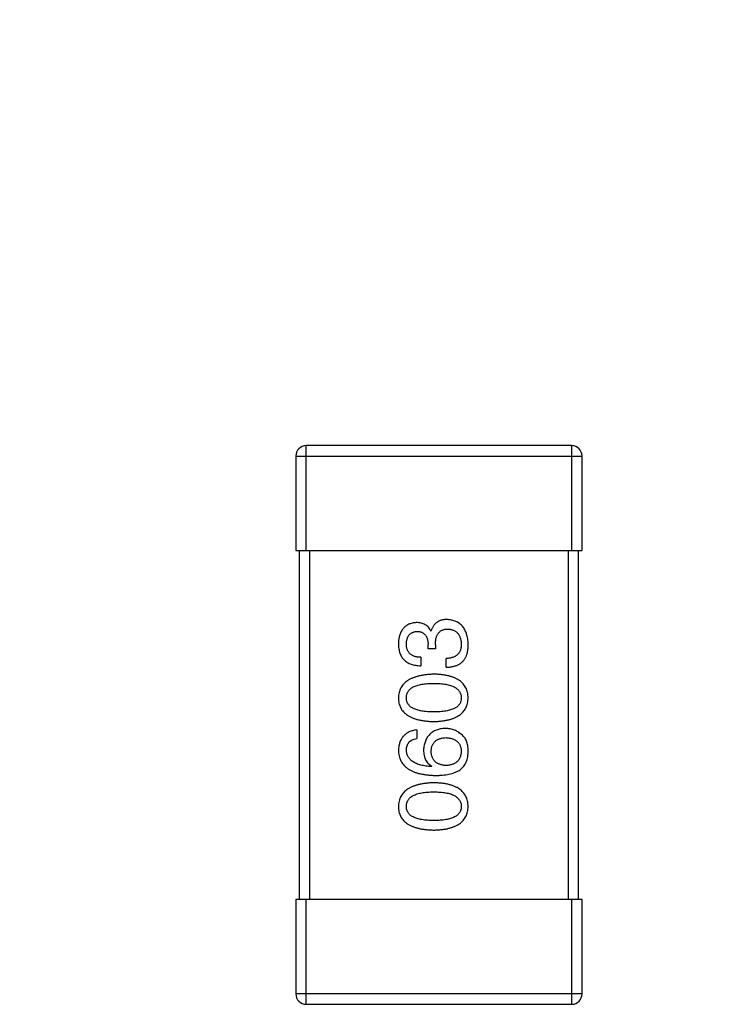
# Model space of a CAD drawing. Header units: millimetres. Extents: x 42 to 554, y 166 to 335.
# Tile 277 of 410: x 408.14 to 410.17, y 282.66 to 285.47. Entities that reach past the tile are written whole.
import ezdxf

# ---------------------------------------------------------------- set-up
doc = ezdxf.new("R2010")
doc.units = ezdxf.units.MM
doc.header["$LTSCALE"] = 30.734
doc.header["$PDMODE"] = 3
doc.header["$PDSIZE"] = 0.3125
doc.layers.get('0').update_dxf_attribs({"linetype": 'CONTINUOUS'})
doc.layers.get('Defpoints').update_dxf_attribs({"linetype": 'CONTINUOUS'})
doc.layers.add('Dim', color=6, linetype='CONTINUOUS', lineweight=13)
doc.styles.get("Standard").update_dxf_attribs({"font": 'txt', "width": 0.8})
doc.dimstyles.new('ISO-25_WS', dxfattribs={"dimscale": 1.8, "dimtxt": 2.5, "dimasz": 1.5, "dimexe": 1.25, "dimexo": 0.625, "dimtad": 1, "dimdsep": 46, "dimtxsty": 'Standard', "dimcen": 2.5, "dimadec": 0, "dimazin": 0, "dimtfac": 1, "dimtmove": 0, "dimatfit": 3, "dimfxl": 1, "dimtolj": 1, "dimtzin": 0, "dimarcsym": 0})

# ---------------------------------------------------------------- blocks, each defined once
blk = doc.blocks.new('*D27')
at = {"layer": 'Defpoints', "color": 0}
for p in [(357.2417, 292.936), (357.2417, 282.7147), (513.2445, 282.7144)]:
    blk.add_point(p, dxfattribs=at)
at = {"layer": 'Dim', "color": 0, "lineweight": -2}
for p, q in [((357.2417, 283.8397), (357.2417, 295.186)), ((513.2445, 283.8394), (513.2445, 295.186)), ((510.5445, 292.936), (359.9417, 292.936))]:
    blk.add_line(p, q, dxfattribs=at)
at = {"layer": 'Dim', "color": 0}
for points in [[(359.9417, 293.386), (359.9417, 292.486), (357.2417, 292.936)], [(510.5445, 292.486), (510.5445, 293.386), (513.2445, 292.936)]]:
    blk.add_solid(points, dxfattribs=at)
at = {"layer": 'Dim', "color": 0, "insert": (435.2431, 296.311), "char_height": 4.5, "attachment_point": 5}
blk.add_mtext('\\A1;156', dxfattribs=at)

msp = doc.modelspace()

# ---------------------------------------------------------------- linework, layer by layer
at = {"linetype": 'Continuous'}
for p, q in [((408.9607, 283.9552), (408.9607, 284.2552)), ((409.7207, 284.2552), (408.9607, 284.2552)), ((409.7207, 284.2552), (409.7207, 283.9552)), ((408.9307, 284.2252), (408.9307, 283.9552)), ((408.9307, 284.2252), (409.7507, 284.2252)), ((409.7507, 283.9552), (409.7507, 284.2252)), ((408.9307, 283.9552), (409.7507, 283.9552)), ((408.9407, 283.9552), (408.9407, 282.9552)), ((408.9707, 282.9552), (408.9707, 283.9552)), ((409.7107, 283.9552), (409.7107, 282.9552)), ((409.7407, 282.9552), (409.7407, 283.9552)), ((409.3173, 283.7243), (409.3184, 283.7243)), ((409.3097, 283.6729), (409.3097, 283.6861)), ((409.3305, 283.6729), (409.3097, 283.6729)), ((409.3305, 283.685), (409.3305, 283.6729)), ((409.2889, 283.6489), (409.2889, 283.6249)), ((409.3611, 283.6205), (409.3611, 283.6456)), ((409.2769, 283.4408), (409.2769, 283.4167)), ((409.3206, 283.3369), (409.3195, 283.3358)), ((408.9307, 282.9552), (408.9307, 282.6852)), ((409.7507, 282.9552), (408.9307, 282.9552)), ((408.9607, 282.6552), (408.9607, 282.9552)), ((409.7207, 282.9552), (409.7207, 282.6552)), ((409.7507, 282.6852), (409.7507, 282.9552)), ((409.7507, 282.6852), (408.9307, 282.6852)), ((408.9607, 282.6552), (409.7207, 282.6552))]:
    msp.add_line(p, q, dxfattribs=at)
for centre, start, end in [((408.9607, 284.2252), 90, 180), ((409.7207, 284.2252), 0, 90), ((408.9607, 282.6852), 180, 270), ((409.7207, 282.6852), 270, 0)]:
    msp.add_arc(centre, 0.03, start, end, dxfattribs=at)
for points, knots in [([(409.3632, 283.7571), (409.3618, 283.7571), (409.359, 283.757), (409.3549, 283.7566), (409.351, 283.756), (409.3474, 283.7551), (409.3438, 283.754), (409.3405, 283.7525), (409.3374, 283.7509), (409.3345, 283.749), (409.3318, 283.7468), (409.3293, 283.7443), (409.327, 283.7416), (409.3248, 283.7387), (409.323, 283.7354), (409.3212, 283.732), (409.3197, 283.7282), (409.3189, 283.7256), (409.3184, 283.7243)], [0, 0, 0, 0, 0.071215, 0.138707, 0.20396, 0.266995, 0.327734, 0.387609, 0.445602, 0.503345, 0.561136, 0.618597, 0.677672, 0.738255, 0.799989, 0.863961, 0.930555, 1, 1, 1, 1]), ([(409.4244, 283.6861), (409.4243, 283.6888), (409.4241, 283.6941), (409.4231, 283.7019), (409.4217, 283.7091), (409.4199, 283.7158), (409.4177, 283.7221), (409.4149, 283.7278), (409.4118, 283.733), (409.4082, 283.7378), (409.4041, 283.742), (409.3996, 283.7457), (409.3946, 283.7489), (409.3892, 283.7515), (409.3833, 283.7537), (409.377, 283.7554), (409.3703, 283.7566), (409.3656, 283.7569), (409.3632, 283.7571)], [0, 0, 0, 0, 0.078078, 0.151942, 0.221594, 0.28726, 0.350176, 0.409768, 0.467648, 0.523784, 0.578904, 0.634014, 0.689819, 0.746826, 0.805875, 0.867063, 0.931764, 1, 1, 1, 1]), ([(409.2758, 283.7484), (409.2738, 283.7482), (409.2699, 283.7479), (409.2643, 283.7468), (409.2591, 283.7453), (409.2542, 283.7435), (409.2496, 283.7412), (409.2455, 283.7384), (409.2417, 283.7353), (409.2383, 283.7317), (409.2352, 283.7277), (409.2326, 283.7233), (409.2303, 283.7185), (409.2284, 283.7132), (409.2268, 283.7076), (409.2257, 283.7015), (409.2248, 283.695), (409.2246, 283.6905), (409.2244, 283.6882)], [0, 0, 0, 0, 0.067521, 0.132139, 0.193339, 0.252064, 0.309083, 0.364848, 0.420021, 0.475612, 0.532002, 0.589602, 0.649896, 0.712634, 0.778603, 0.848416, 0.922155, 1, 1, 1, 1]), ([(409.2474, 283.6871), (409.2475, 283.6885), (409.2476, 283.6912), (409.2481, 283.6951), (409.2488, 283.6987), (409.2496, 283.7021), (409.2508, 283.7052), (409.2522, 283.7081), (409.2537, 283.7107), (409.2555, 283.7131), (409.2575, 283.7153), (409.2599, 283.7171), (409.2623, 283.7188), (409.265, 283.7202), (409.2679, 283.7213), (409.2711, 283.7222), (409.2745, 283.7229), (409.2768, 283.7231), (409.278, 283.7232)], [0, 0, 0, 0, 0.078051, 0.151197, 0.220412, 0.286742, 0.34933, 0.409464, 0.467368, 0.52298, 0.578639, 0.633998, 0.690142, 0.746855, 0.805868, 0.867776, 0.932345, 1, 1, 1, 1]), ([(409.3173, 283.7243), (409.3164, 283.7262), (409.3145, 283.7299), (409.3108, 283.7349), (409.3065, 283.7391), (409.3015, 283.7425), (409.2959, 283.7451), (409.2898, 283.747), (409.283, 283.7482), (409.2783, 283.7483), (409.2758, 283.7484)], [0, 0, 0, 0, 0.125227, 0.244792, 0.361427, 0.478215, 0.59667, 0.722058, 0.856314, 1, 1, 1, 1]), ([(409.278, 283.7232), (409.2792, 283.7231), (409.2817, 283.723), (409.2852, 283.7225), (409.2884, 283.7217), (409.2914, 283.7206), (409.2942, 283.7192), (409.2968, 283.7175), (409.2992, 283.7156), (409.3013, 283.7134), (409.3032, 283.7109), (409.3048, 283.7082), (409.3062, 283.7052), (409.3074, 283.7019), (409.3083, 283.6983), (409.309, 283.6945), (409.3095, 283.6903), (409.3096, 283.6875), (409.3097, 283.6861)], [0, 0, 0, 0, 0.067741, 0.131599, 0.192143, 0.249977, 0.306453, 0.361639, 0.416449, 0.471489, 0.527582, 0.584873, 0.644974, 0.70814, 0.77492, 0.845909, 0.920585, 1, 1, 1, 1]), ([(409.3305, 283.685), (409.3305, 283.6868), (409.3305, 283.6903), (409.331, 283.6954), (409.3316, 283.7001), (409.3327, 283.7045), (409.3339, 283.7085), (409.3354, 283.7123), (409.3373, 283.7156), (409.3394, 283.7186), (409.3418, 283.7212), (409.3445, 283.7235), (409.3475, 283.7255), (409.3507, 283.7271), (409.3543, 283.7283), (409.3581, 283.7292), (409.3622, 283.7297), (409.3651, 283.7297), (409.3665, 283.7298)], [0, 0, 0, 0, 0.082495, 0.159728, 0.232496, 0.300725, 0.365163, 0.425859, 0.483728, 0.538892, 0.592921, 0.646195, 0.699968, 0.754746, 0.811387, 0.870806, 0.933482, 1, 1, 1, 1]), ([(409.3665, 283.7298), (409.368, 283.7297), (409.3708, 283.7295), (409.375, 283.7287), (409.3788, 283.7277), (409.3824, 283.7264), (409.3858, 283.7247), (409.3889, 283.7229), (409.3916, 283.7206), (409.3942, 283.7181), (409.3965, 283.7152), (409.3984, 283.7121), (409.4002, 283.7087), (409.4017, 283.7049), (409.4028, 283.7009), (409.4037, 283.6966), (409.4044, 283.692), (409.4047, 283.6888), (409.4048, 283.6871)], [0, 0, 0, 0, 0.068514, 0.133941, 0.195994, 0.255362, 0.312994, 0.369441, 0.424687, 0.480522, 0.537148, 0.594801, 0.654411, 0.716817, 0.781981, 0.850498, 0.923306, 1, 1, 1, 1]), ([(409.2244, 283.6882), (409.2245, 283.6857), (409.2247, 283.6808), (409.2256, 283.6738), (409.2269, 283.6671), (409.2288, 283.661), (409.2311, 283.6553), (409.2339, 283.6501), (409.2372, 283.6454), (409.241, 283.6412), (409.2453, 283.6374), (409.2501, 283.6342), (409.2554, 283.6314), (409.2612, 283.6291), (409.2674, 283.6273), (409.2742, 283.626), (409.2814, 283.6251), (409.2864, 283.6249), (409.2889, 283.6249)], [0, 0, 0, 0, 0.073232, 0.142595, 0.207997, 0.270074, 0.329156, 0.386529, 0.441846, 0.496976, 0.551877, 0.607941, 0.665637, 0.725446, 0.788542, 0.855101, 0.925196, 1, 1, 1, 1]), ([(409.2889, 283.6489), (409.2873, 283.649), (409.284, 283.6491), (409.2793, 283.6497), (409.2749, 283.6505), (409.2708, 283.6516), (409.2671, 283.653), (409.2636, 283.6547), (409.2605, 283.6567), (409.2577, 283.6589), (409.2553, 283.6615), (409.2532, 283.6643), (409.2514, 283.6674), (409.2499, 283.6709), (409.2488, 283.6745), (409.248, 283.6785), (409.2475, 283.6827), (409.2474, 283.6856), (409.2474, 283.6871)], [0, 0, 0, 0, 0.078134, 0.15164, 0.221358, 0.286689, 0.348614, 0.407697, 0.464247, 0.520153, 0.574432, 0.629291, 0.684538, 0.742032, 0.801329, 0.863637, 0.930123, 1, 1, 1, 1]), ([(409.4048, 283.6871), (409.4047, 283.6855), (409.4047, 283.6823), (409.4042, 283.6777), (409.4033, 283.6734), (409.4021, 283.6694), (409.4006, 283.6657), (409.3987, 283.6623), (409.3964, 283.6593), (409.3939, 283.6565), (409.3909, 283.654), (409.3877, 283.6519), (409.3841, 283.6501), (409.3801, 283.6485), (409.3758, 283.6473), (409.3712, 283.6465), (409.3663, 283.6458), (409.3628, 283.6457), (409.3611, 283.6456)], [0, 0, 0, 0, 0.071272, 0.13882, 0.201858, 0.262757, 0.320043, 0.376709, 0.431462, 0.486034, 0.541209, 0.597703, 0.65589, 0.717768, 0.782056, 0.850407, 0.92277, 1, 1, 1, 1]), ([(409.4179, 283.65), (409.4184, 283.6511), (409.4195, 283.6535), (409.4208, 283.6572), (409.422, 283.6613), (409.4228, 283.6657), (409.4236, 283.6703), (409.4241, 283.6753), (409.4244, 283.6806), (409.4244, 283.6842), (409.4244, 283.6861)], [0, 0, 0, 0, 0.101955, 0.208983, 0.322698, 0.44339, 0.570851, 0.70629, 0.84885, 1, 1, 1, 1]), ([(409.3611, 283.6205), (409.3628, 283.6205), (409.3663, 283.6207), (409.3714, 283.6211), (409.3763, 283.6218), (409.3809, 283.6227), (409.3853, 283.6238), (409.3895, 283.6251), (409.3934, 283.6266), (409.3971, 283.6284), (409.4006, 283.6303), (409.4038, 283.6324), (409.4067, 283.6348), (409.4095, 283.6374), (409.412, 283.6402), (409.4142, 283.6433), (409.4162, 283.6465), (409.4173, 283.6488), (409.4179, 283.65)], [0, 0, 0, 0, 0.078937, 0.154495, 0.226898, 0.296844, 0.363348, 0.427781, 0.48946, 0.549586, 0.607902, 0.664733, 0.720805, 0.776157, 0.831175, 0.886736, 0.943094, 1, 1, 1, 1]), ([(409.3261, 283.6006), (409.3221, 283.6004), (409.3143, 283.6), (409.3029, 283.5989), (409.2924, 283.5973), (409.2826, 283.5953), (409.2736, 283.5927), (409.2653, 283.5897), (409.2577, 283.5862), (409.251, 283.5822), (409.245, 283.5777), (409.2397, 283.5727), (409.2352, 283.5672), (409.2315, 283.5613), (409.2285, 283.5548), (409.2263, 283.5479), (409.2249, 283.5405), (409.2246, 283.5354), (409.2244, 283.5328)], [0, 0, 0, 0, 0.088475, 0.171606, 0.249595, 0.322626, 0.391327, 0.455765, 0.516374, 0.573675, 0.628522, 0.681161, 0.732559, 0.783563, 0.83504, 0.887639, 0.942585, 1, 1, 1, 1]), ([(409.4244, 283.5328), (409.4243, 283.5355), (409.4241, 283.5406), (409.4228, 283.5481), (409.4208, 283.5551), (409.418, 283.5617), (409.4145, 283.5677), (409.4102, 283.5732), (409.4051, 283.5782), (409.3993, 283.5827), (409.3927, 283.5867), (409.3854, 283.5902), (409.3773, 283.5932), (409.3685, 283.5957), (409.359, 283.5977), (409.3487, 283.5991), (409.3376, 283.6002), (409.33, 283.6004), (409.3261, 283.6006)], [0, 0, 0, 0, 0.059134, 0.115603, 0.169236, 0.221572, 0.273254, 0.32474, 0.377319, 0.431815, 0.488555, 0.548609, 0.612242, 0.680182, 0.75251, 0.829782, 0.91231, 1, 1, 1, 1]), ([(409.2474, 283.5328), (409.2475, 283.5345), (409.2476, 283.5378), (409.2485, 283.5425), (409.25, 283.547), (409.2522, 283.5511), (409.255, 283.5548), (409.2584, 283.5583), (409.2625, 283.5613), (409.2671, 283.5641), (409.2724, 283.5665), (409.2783, 283.5686), (409.2847, 283.5704), (409.2918, 283.5719), (409.2995, 283.573), (409.3078, 283.5738), (409.3168, 283.5743), (409.3229, 283.5743), (409.3261, 283.5743)], [0, 0, 0, 0, 0.050604, 0.098688, 0.145699, 0.191791, 0.238625, 0.286717, 0.337546, 0.391814, 0.449755, 0.512106, 0.579685, 0.652048, 0.730262, 0.814146, 0.904281, 1, 1, 1, 1]), ([(409.3261, 283.5743), (409.3292, 283.5743), (409.3353, 283.5743), (409.3441, 283.5738), (409.3523, 283.573), (409.3599, 283.5718), (409.367, 283.5704), (409.3734, 283.5686), (409.3792, 283.5666), (409.3845, 283.5641), (409.3891, 283.5613), (409.3932, 283.5582), (409.3967, 283.5548), (409.3995, 283.551), (409.4018, 283.547), (409.4034, 283.5425), (409.4045, 283.5378), (409.4047, 283.5345), (409.4048, 283.5328)], [0, 0, 0, 0, 0.094834, 0.184067, 0.267029, 0.344713, 0.417334, 0.484367, 0.546941, 0.604717, 0.65953, 0.710539, 0.759381, 0.806382, 0.853027, 0.900623, 0.949121, 1, 1, 1, 1]), ([(409.2244, 283.5328), (409.2246, 283.5302), (409.2248, 283.525), (409.2261, 283.5175), (409.2282, 283.5105), (409.231, 283.5039), (409.2347, 283.4979), (409.2392, 283.4924), (409.2444, 283.4874), (409.2504, 283.4829), (409.2572, 283.4789), (409.2648, 283.4754), (409.2731, 283.4724), (409.2822, 283.47), (409.2921, 283.4679), (409.3027, 283.4665), (409.3141, 283.4654), (409.322, 283.4652), (409.3261, 283.465)], [0, 0, 0, 0, 0.057911, 0.113262, 0.165956, 0.217443, 0.268511, 0.319665, 0.372, 0.426129, 0.483365, 0.543779, 0.607756, 0.676562, 0.749704, 0.827713, 0.911177, 1, 1, 1, 1]), ([(409.3261, 283.4924), (409.3229, 283.4924), (409.3168, 283.4925), (409.3078, 283.493), (409.2995, 283.4937), (409.2918, 283.4948), (409.2847, 283.4963), (409.2783, 283.4979), (409.2724, 283.5), (409.2672, 283.5024), (409.2625, 283.505), (409.2584, 283.508), (409.255, 283.5114), (409.2522, 283.515), (409.25, 283.519), (409.2485, 283.5233), (409.2476, 283.528), (409.2475, 283.5312), (409.2474, 283.5328)], [0, 0, 0, 0, 0.096452, 0.187278, 0.271765, 0.350519, 0.423437, 0.491321, 0.554011, 0.612224, 0.666281, 0.717003, 0.764884, 0.811423, 0.856783, 0.902993, 0.950236, 1, 1, 1, 1]), ([(409.3261, 283.465), (409.33, 283.4652), (409.3376, 283.4654), (409.3487, 283.4665), (409.359, 283.4679), (409.3685, 283.47), (409.3773, 283.4724), (409.3854, 283.4754), (409.3927, 283.4789), (409.3993, 283.4829), (409.4051, 283.4874), (409.4102, 283.4924), (409.4145, 283.4979), (409.418, 283.5039), (409.4208, 283.5105), (409.4228, 283.5175), (409.4241, 283.525), (409.4243, 283.5302), (409.4244, 283.5328)], [0, 0, 0, 0, 0.087693, 0.170223, 0.247496, 0.319826, 0.387768, 0.451403, 0.511459, 0.568358, 0.622671, 0.675251, 0.726739, 0.778422, 0.830759, 0.884394, 0.940865, 1, 1, 1, 1]), ([(409.4048, 283.5328), (409.4047, 283.5312), (409.4046, 283.528), (409.4037, 283.5233), (409.4022, 283.519), (409.3999, 283.515), (409.3971, 283.5114), (409.3937, 283.508), (409.3897, 283.505), (409.385, 283.5024), (409.3798, 283.5), (409.3739, 283.4979), (409.3674, 283.4963), (409.3603, 283.4948), (409.3526, 283.4937), (409.3443, 283.493), (409.3354, 283.4925), (409.3293, 283.4924), (409.3261, 283.4924)], [0, 0, 0, 0, 0.049766, 0.097012, 0.143225, 0.188786, 0.235079, 0.282962, 0.333687, 0.387747, 0.445963, 0.508657, 0.576545, 0.649868, 0.72822, 0.812712, 0.903543, 1, 1, 1, 1]), ([(409.2769, 283.4408), (409.2749, 283.4405), (409.271, 283.44), (409.2654, 283.4387), (409.2601, 283.4372), (409.2552, 283.4352), (409.2506, 283.4328), (409.2464, 283.4301), (409.2426, 283.4271), (409.2391, 283.4236), (409.236, 283.4198), (409.2333, 283.4156), (409.2309, 283.411), (409.2288, 283.4061), (409.2272, 283.4008), (409.2259, 283.3951), (409.225, 283.3891), (409.2246, 283.385), (409.2244, 283.3828)], [0, 0, 0, 0, 0.06947, 0.136096, 0.199592, 0.260665, 0.319672, 0.377156, 0.433415, 0.489984, 0.546535, 0.604276, 0.663499, 0.725182, 0.788953, 0.855683, 0.926216, 1, 1, 1, 1]), ([(409.3589, 283.4451), (409.3565, 283.445), (409.3519, 283.4448), (409.3453, 283.4438), (409.3391, 283.4424), (409.3333, 283.4406), (409.3279, 283.4382), (409.323, 283.4354), (409.3184, 283.4322), (409.3143, 283.4285), (409.3106, 283.4244), (409.3072, 283.4198), (409.3044, 283.4147), (409.302, 283.4092), (409.3, 283.4033), (409.2984, 283.3969), (409.2972, 283.39), (409.2968, 283.3853), (409.2966, 283.3828)], [0, 0, 0, 0, 0.071527, 0.139094, 0.20346, 0.264939, 0.323904, 0.381383, 0.437591, 0.493343, 0.549401, 0.606085, 0.664838, 0.725424, 0.788712, 0.855452, 0.925772, 1, 1, 1, 1]), ([(409.4081, 283.4255), (409.4063, 283.427), (409.4029, 283.4301), (409.3973, 283.4342), (409.3915, 283.4375), (409.3854, 283.4403), (409.3791, 283.4425), (409.3726, 283.444), (409.3658, 283.4449), (409.3612, 283.4451), (409.3589, 283.4451)], [0, 0, 0, 0, 0.129393, 0.255335, 0.378531, 0.500878, 0.622934, 0.746191, 0.87096, 1, 1, 1, 1]), ([(409.2474, 283.3828), (409.2475, 283.3851), (409.2476, 283.3894), (409.2491, 283.3956), (409.2514, 283.401), (409.2546, 283.4057), (409.2589, 283.4096), (409.2641, 283.4128), (409.2701, 283.4152), (409.2746, 283.4162), (409.2769, 283.4167)], [0, 0, 0, 0, 0.136586, 0.261496, 0.378089, 0.490612, 0.605522, 0.725767, 0.8561, 1, 1, 1, 1]), ([(409.3184, 283.3796), (409.3185, 283.3811), (409.3186, 283.384), (409.3193, 283.3882), (409.3201, 283.3922), (409.3213, 283.3959), (409.3229, 283.3994), (409.3247, 283.4025), (409.3269, 283.4054), (409.3293, 283.408), (409.3321, 283.4103), (409.3352, 283.4124), (409.3386, 283.4142), (409.3422, 283.4157), (409.3462, 283.4169), (409.3505, 283.4179), (409.3551, 283.4186), (409.3583, 283.4188), (409.36, 283.4189)], [0, 0, 0, 0, 0.069884, 0.136529, 0.199638, 0.259844, 0.317774, 0.374356, 0.430026, 0.485148, 0.5409, 0.597889, 0.657472, 0.718614, 0.783613, 0.85129, 0.923712, 1, 1, 1, 1]), ([(409.36, 283.4189), (409.3617, 283.4188), (409.3651, 283.4186), (409.3699, 283.4179), (409.3745, 283.417), (409.3787, 283.4158), (409.3826, 283.4143), (409.3862, 283.4126), (409.3895, 283.4106), (409.3925, 283.4083), (409.3952, 283.4058), (409.3975, 283.403), (409.3995, 283.3999), (409.4012, 283.3966), (409.4026, 283.393), (409.4037, 283.3891), (409.4044, 283.385), (409.4046, 283.3821), (409.4048, 283.3807)], [0, 0, 0, 0, 0.078863, 0.153308, 0.223539, 0.289857, 0.35341, 0.413572, 0.471721, 0.528235, 0.584279, 0.638781, 0.69466, 0.751251, 0.809198, 0.869697, 0.933318, 1, 1, 1, 1]), ([(409.4244, 283.3763), (409.4245, 283.3791), (409.4246, 283.3845), (409.424, 283.3923), (409.4228, 283.3995), (409.421, 283.406), (409.4187, 283.4119), (409.4158, 283.4171), (409.4123, 283.4217), (409.4095, 283.4242), (409.4081, 283.4255)], [0, 0, 0, 0, 0.156782, 0.301945, 0.436395, 0.561474, 0.678489, 0.78853, 0.894967, 1, 1, 1, 1]), ([(409.2244, 283.3828), (409.2246, 283.38), (409.225, 283.3745), (409.2264, 283.3665), (409.2287, 283.359), (409.2317, 283.3521), (409.2356, 283.3456), (409.2403, 283.3398), (409.2458, 283.3344), (409.2521, 283.3297), (409.2591, 283.3254), (409.267, 283.3217), (409.2756, 283.3185), (409.2851, 283.3159), (409.2953, 283.3137), (409.3063, 283.3122), (409.3181, 283.3111), (409.3263, 283.3108), (409.3305, 283.3107)], [0, 0, 0, 0, 0.058957, 0.115262, 0.16907, 0.221312, 0.273147, 0.324961, 0.377649, 0.432026, 0.488925, 0.549039, 0.612912, 0.680653, 0.753056, 0.830314, 0.912483, 1, 1, 1, 1]), ([(409.3195, 283.3358), (409.3167, 283.336), (409.3112, 283.3364), (409.3033, 283.3375), (409.2958, 283.3387), (409.2889, 283.3403), (409.2825, 283.3422), (409.2767, 283.3444), (409.2713, 283.3468), (409.2665, 283.3496), (409.2623, 283.3528), (409.2585, 283.3561), (409.2553, 283.3598), (409.2527, 283.3639), (409.2505, 283.3682), (409.2489, 283.3728), (409.2478, 283.3777), (409.2475, 283.3811), (409.2474, 283.3828)], [0, 0, 0, 0, 0.089218, 0.173709, 0.252753, 0.326963, 0.397099, 0.462534, 0.524018, 0.582178, 0.637235, 0.689955, 0.741228, 0.791618, 0.841661, 0.892925, 0.945259, 1, 1, 1, 1]), ([(409.2966, 283.3828), (409.2966, 283.3802), (409.2968, 283.3751), (409.2979, 283.3678), (409.2998, 283.3611), (409.3024, 283.3549), (409.3058, 283.3495), (409.31, 283.3446), (409.315, 283.3403), (409.3187, 283.3381), (409.3206, 283.3369)], [0, 0, 0, 0, 0.144617, 0.279572, 0.40596, 0.526097, 0.64389, 0.760003, 0.877724, 1, 1, 1, 1]), ([(409.3611, 283.3391), (409.3594, 283.3392), (409.3561, 283.3395), (409.3514, 283.3401), (409.347, 283.3412), (409.3428, 283.3424), (409.3391, 283.3439), (409.3356, 283.3458), (409.3324, 283.3479), (409.3296, 283.3503), (409.3271, 283.353), (409.3249, 283.3559), (409.3229, 283.3592), (409.3214, 283.3627), (409.3202, 283.3665), (409.3193, 283.3706), (409.3186, 283.375), (409.3185, 283.378), (409.3184, 283.3796)], [0, 0, 0, 0, 0.076072, 0.148369, 0.216753, 0.281358, 0.342792, 0.401604, 0.458929, 0.514444, 0.569818, 0.625343, 0.681554, 0.739608, 0.800134, 0.863477, 0.929547, 1, 1, 1, 1]), ([(409.4048, 283.3807), (409.4047, 283.3791), (409.4046, 283.3759), (409.4039, 283.3715), (409.403, 283.3672), (409.4017, 283.3633), (409.4001, 283.3597), (409.3982, 283.3564), (409.3959, 283.3533), (409.3933, 283.3506), (409.3904, 283.3481), (409.3872, 283.3459), (409.3836, 283.344), (409.3797, 283.3424), (409.3755, 283.3412), (409.371, 283.3402), (409.3661, 283.3394), (409.3628, 283.3392), (409.3611, 283.3391)], [0, 0, 0, 0, 0.070403, 0.137196, 0.200053, 0.260887, 0.31876, 0.37535, 0.430743, 0.485927, 0.541678, 0.598832, 0.657726, 0.719441, 0.783504, 0.851852, 0.923533, 1, 1, 1, 1]), ([(409.3982, 283.3249), (409.4002, 283.3264), (409.4042, 283.3293), (409.4094, 283.3346), (409.4138, 283.3402), (409.4175, 283.3465), (409.4204, 283.3532), (409.4225, 283.3604), (409.424, 283.3682), (409.4243, 283.3735), (409.4244, 283.3763)], [0, 0, 0, 0, 0.125033, 0.246266, 0.36603, 0.485265, 0.606781, 0.732144, 0.862551, 1, 1, 1, 1]), ([(409.3305, 283.3107), (409.334, 283.3107), (409.3409, 283.3108), (409.3509, 283.3115), (409.3603, 283.3126), (409.3691, 283.3142), (409.3773, 283.3161), (409.3849, 283.3185), (409.3918, 283.3214), (409.3961, 283.3238), (409.3982, 283.3249)], [0, 0, 0, 0, 0.151498, 0.29521, 0.430242, 0.557137, 0.677306, 0.790845, 0.898111, 1, 1, 1, 1]), ([(409.3261, 283.2897), (409.3221, 283.2895), (409.3143, 283.2892), (409.3029, 283.288), (409.2924, 283.2864), (409.2826, 283.2844), (409.2736, 283.2819), (409.2653, 283.2788), (409.2577, 283.2753), (409.251, 283.2713), (409.245, 283.2668), (409.2397, 283.2618), (409.2352, 283.2564), (409.2315, 283.2504), (409.2285, 283.244), (409.2263, 283.2371), (409.2249, 283.2297), (409.2246, 283.2245), (409.2244, 283.2219)], [0, 0, 0, 0, 0.088475, 0.171606, 0.249595, 0.322626, 0.391327, 0.455765, 0.516374, 0.573675, 0.628522, 0.681161, 0.732559, 0.783563, 0.83504, 0.887639, 0.942585, 1, 1, 1, 1]), ([(409.4244, 283.2219), (409.4243, 283.2246), (409.4241, 283.2298), (409.4228, 283.2373), (409.4208, 283.2443), (409.418, 283.2508), (409.4145, 283.2568), (409.4102, 283.2624), (409.4051, 283.2674), (409.3993, 283.2719), (409.3927, 283.2758), (409.3854, 283.2793), (409.3773, 283.2823), (409.3685, 283.2848), (409.359, 283.2868), (409.3487, 283.2883), (409.3376, 283.2893), (409.33, 283.2896), (409.3261, 283.2897)], [0, 0, 0, 0, 0.059134, 0.115603, 0.169236, 0.221572, 0.273254, 0.32474, 0.377319, 0.431815, 0.488555, 0.548609, 0.612242, 0.680182, 0.75251, 0.829782, 0.91231, 1, 1, 1, 1]), ([(409.2474, 283.2219), (409.2475, 283.2236), (409.2476, 283.2269), (409.2485, 283.2317), (409.25, 283.2361), (409.2522, 283.2402), (409.255, 283.2439), (409.2584, 283.2474), (409.2625, 283.2505), (409.2671, 283.2533), (409.2724, 283.2557), (409.2783, 283.2578), (409.2847, 283.2595), (409.2918, 283.261), (409.2995, 283.2621), (409.3078, 283.2629), (409.3168, 283.2634), (409.3229, 283.2634), (409.3261, 283.2635)], [0, 0, 0, 0, 0.050604, 0.098688, 0.145699, 0.191791, 0.238625, 0.286717, 0.337546, 0.391814, 0.449755, 0.512106, 0.579685, 0.652048, 0.730262, 0.814146, 0.904281, 1, 1, 1, 1]), ([(409.3261, 283.2635), (409.3292, 283.2634), (409.3353, 283.2634), (409.3441, 283.2629), (409.3523, 283.2621), (409.3599, 283.261), (409.367, 283.2595), (409.3734, 283.2578), (409.3792, 283.2557), (409.3845, 283.2532), (409.3891, 283.2505), (409.3932, 283.2474), (409.3967, 283.244), (409.3995, 283.2402), (409.4018, 283.2361), (409.4034, 283.2317), (409.4045, 283.2269), (409.4047, 283.2236), (409.4048, 283.2219)], [0, 0, 0, 0, 0.094834, 0.184067, 0.267029, 0.344713, 0.417334, 0.484367, 0.546941, 0.604717, 0.65953, 0.710539, 0.759381, 0.806382, 0.853027, 0.900623, 0.949121, 1, 1, 1, 1]), ([(409.2244, 283.2219), (409.2246, 283.2193), (409.2248, 283.2141), (409.2261, 283.2066), (409.2282, 283.1996), (409.231, 283.1931), (409.2347, 283.187), (409.2392, 283.1815), (409.2444, 283.1765), (409.2504, 283.172), (409.2572, 283.168), (409.2648, 283.1646), (409.2731, 283.1616), (409.2822, 283.1591), (409.2921, 283.1571), (409.3027, 283.1556), (409.3141, 283.1546), (409.322, 283.1543), (409.3261, 283.1542)], [0, 0, 0, 0, 0.057911, 0.113262, 0.165956, 0.217443, 0.268511, 0.319665, 0.372, 0.426129, 0.483365, 0.543779, 0.607756, 0.676562, 0.749704, 0.827713, 0.911177, 1, 1, 1, 1]), ([(409.3261, 283.1815), (409.3229, 283.1815), (409.3168, 283.1816), (409.3078, 283.1821), (409.2995, 283.1828), (409.2918, 283.1839), (409.2847, 283.1854), (409.2783, 283.187), (409.2724, 283.1891), (409.2672, 283.1915), (409.2625, 283.1941), (409.2584, 283.1971), (409.255, 283.2005), (409.2522, 283.2042), (409.25, 283.2082), (409.2485, 283.2125), (409.2476, 283.2171), (409.2475, 283.2203), (409.2474, 283.2219)], [0, 0, 0, 0, 0.096452, 0.187278, 0.271765, 0.350519, 0.423437, 0.491321, 0.554011, 0.612224, 0.666281, 0.717003, 0.764884, 0.811423, 0.856783, 0.902993, 0.950236, 1, 1, 1, 1]), ([(409.3261, 283.1542), (409.33, 283.1543), (409.3376, 283.1546), (409.3487, 283.1556), (409.359, 283.1571), (409.3685, 283.1591), (409.3773, 283.1616), (409.3854, 283.1646), (409.3927, 283.168), (409.3993, 283.1721), (409.4051, 283.1765), (409.4102, 283.1815), (409.4145, 283.1871), (409.418, 283.1931), (409.4208, 283.1996), (409.4228, 283.2066), (409.4241, 283.2141), (409.4243, 283.2193), (409.4244, 283.2219)], [0, 0, 0, 0, 0.087693, 0.170223, 0.247496, 0.319826, 0.387768, 0.451403, 0.511459, 0.568358, 0.622671, 0.675251, 0.726739, 0.778422, 0.830759, 0.884394, 0.940865, 1, 1, 1, 1]), ([(409.4048, 283.2219), (409.4047, 283.2203), (409.4046, 283.2171), (409.4037, 283.2125), (409.4022, 283.2081), (409.3999, 283.2042), (409.3971, 283.2005), (409.3937, 283.1971), (409.3897, 283.1941), (409.385, 283.1915), (409.3798, 283.1891), (409.3739, 283.187), (409.3674, 283.1854), (409.3603, 283.1839), (409.3526, 283.1828), (409.3443, 283.1821), (409.3354, 283.1816), (409.3293, 283.1815), (409.3261, 283.1815)], [0, 0, 0, 0, 0.049766, 0.097012, 0.143225, 0.188786, 0.235079, 0.282962, 0.333687, 0.387747, 0.445963, 0.508657, 0.576545, 0.649868, 0.72822, 0.812712, 0.903543, 1, 1, 1, 1])]:
    msp.add_open_spline(points, degree=3, knots=knots, dxfattribs=at)

# ---------------------------------------------------------------- dimensions: what is measured, and where the dimension line sits
at = {"layer": 'Dim'}
dim = msp.add_linear_dim(base=(357.2417, 292.936), p1=(513.2445, 282.7144), p2=(357.2417, 282.7147), dimstyle='ISO-25_WS', dxfattribs=at)
dim.commit()
dim.dimension.update_dxf_attribs({"geometry": '*D27', "text_midpoint": (435.2431, 296.311)})

doc.saveas('drawing.dxf')
